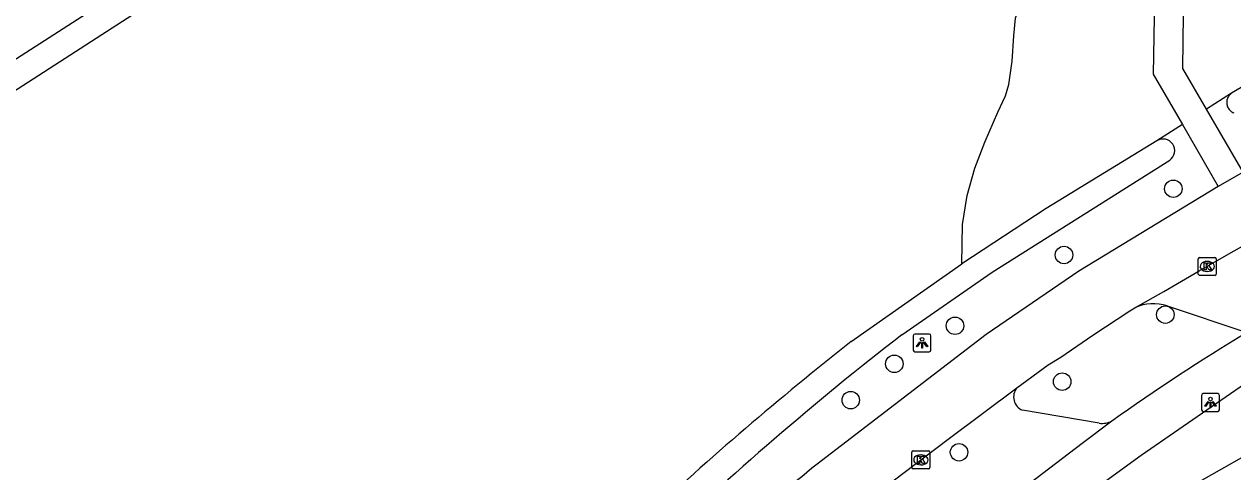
# Model space of a CAD drawing. Extents: x 158474 to 159560, y 388525 to 389605.
# Drawn here: x 159261 to 159328.6, y 389201.6 to 389226.6 of the extents above; entities that cross this region are included whole.
import ezdxf

# ---------------------------------------------------------------- set-up
doc = ezdxf.new("R2010")
doc.units = 0
for name, color, linetype in [('IMGEO_Berm_groen', 7, 'Continuous'), ('IMGEO_Boom', 7, 'Continuous'), ('IMGEO_Fietspad_gesloten', 7, 'Continuous'), ('IMGEO_Groenvoorziening', 7, 'Continuous'), ('IMGEO_Kolk', 7, 'Continuous'), ('IMGEO_Lichtpunt', 7, 'Continuous'), ('IMGEO_Pand', 7, 'Continuous'), ('IMGEO_Parkeervlak_open', 7, 'Continuous'), ('IMGEO_Voetpad_halfverhard', 7, 'Continuous'), ('IMGEO_Voetpad_open', 7, 'Continuous'), ('IMGEO_Waterloop', 7, 'Continuous')]:
    doc.layers.add(name, color=color, linetype=linetype)

msp = doc.modelspace()

# ---------------------------------------------------------------- linework, layer by layer
at = {"layer": 'IMGEO_Berm_groen'}
msp.add_lwpolyline([(159325.81, 389221.021), (159324.387, 389220.114)], dxfattribs=at)
at = {"layer": 'IMGEO_Boom'}
for centre in [(159325.303, 389217.434), (159319.187, 389213.73), (159324.858, 389210.397), (159313.086, 389209.773), (159309.693, 389207.647), (159319.085, 389206.644), (159307.252, 389205.614), (159313.313, 389202.7)]:
    msp.add_circle(centre, 0.489, dxfattribs=at)
at = {"layer": 'IMGEO_Fietspad_gesloten'}
for points in [[(159329.213, 389218.359), (159327.815, 389217.564)], [(159327.815, 389217.564), (159320.015, 389212.823), (159314.834, 389209.287), (159305.368, 389202.036)], [(159323.153, 389210.776), (159324.77, 389211.686), (159326.76, 389212.836), (159328.415, 389213.786), (159329.765, 389214.567)], [(159316.552, 389206.296), (159318.297, 389207.596), (159319.016, 389208.018), (159320.801, 389209.252), (159322.866, 389210.614), (159323.153, 389210.776)], [(159307.357, 389199.198), (159309.628, 389201.106), (159312.71, 389203.433), (159316.552, 389206.296)]]:
    msp.add_lwpolyline(points, dxfattribs=at)
msp.add_arc((159377.832, 389112.425), 115.244, 128.96071, 134.85192, dxfattribs=at)
at = {"layer": 'IMGEO_Groenvoorziening'}
for points in [[(159313.466, 389213.241), (159313.513, 389215.441), (159313.774, 389217.063), (159314.188, 389218.58), (159314.759, 389220.046), (159315.488, 389221.714), (159315.909, 389222.632), (159316.102, 389223.262), (159316.286, 389224.563), (159316.38, 389225.987), (159316.466, 389226.977), (159316.713, 389227.701), (159317.35, 389228.654), (159317.926, 389229.158), (159320.483, 389230.886), (159321.607, 389231.296), (159322.792, 389231.457), (159324.298, 389231.291)], [(159328.569, 389222.779), (159327.164, 389221.884)]]:
    msp.add_lwpolyline(points, dxfattribs=at)
at = {"layer": 'IMGEO_Kolk'}
for p, q in [((159326.703, 389212.666), (159326.703, 389213.518)), ((159326.778, 389213.592), (159327.63, 389213.592)), ((159327.191, 389213.372), (159327.216, 389213.372)), ((159327.704, 389213.518), (159327.704, 389212.666)), ((159327.63, 389212.592), (159326.778, 389212.592)), ((159327.214, 389212.812), (159327.189, 389212.812)), ((159310.675, 389201.85), (159310.675, 389202.702)), ((159310.75, 389202.776), (159311.602, 389202.776)), ((159311.163, 389202.556), (159311.188, 389202.556)), ((159311.676, 389202.702), (159311.676, 389201.85)), ((159311.602, 389201.776), (159310.75, 389201.776)), ((159311.186, 389201.996), (159311.161, 389201.996))]:
    msp.add_line(p, q, dxfattribs=at)
for points in [[(159326.703, 389212.666), (159326.703, 389213.518)], [(159326.778, 389213.592), (159327.63, 389213.592)], [(159327.024, 389213.292), (159327.147, 389213.292), (159327.147, 389213.141), (159327.277, 389213.292), (159327.441, 389213.292), (159327.295, 389213.141), (159327.448, 389212.892), (159327.296, 389212.892), (159327.211, 389213.056), (159327.147, 389212.989), (159327.147, 389212.892), (159327.024, 389212.892), (159327.024, 389213.292)], [(159327.704, 389213.518), (159327.704, 389212.666)], [(159327.63, 389212.592), (159326.778, 389212.592)], [(159310.675, 389201.85), (159310.675, 389202.702)], [(159310.75, 389202.776), (159311.602, 389202.776)], [(159310.996, 389202.476), (159311.119, 389202.476), (159311.119, 389202.325), (159311.249, 389202.476), (159311.413, 389202.476), (159311.267, 389202.325), (159311.42, 389202.076), (159311.268, 389202.076), (159311.183, 389202.24), (159311.119, 389202.173), (159311.119, 389202.076), (159310.996, 389202.076), (159310.996, 389202.476)], [(159311.676, 389202.702), (159311.676, 389201.85)], [(159311.602, 389201.776), (159310.75, 389201.776)]]:
    msp.add_lwpolyline(points, dxfattribs=at)
for centre, start, end in [((159326.78, 389213.516), 91.55205, 178.44795), ((159326.78, 389213.516), 91.55205, 178.44795), ((159327.628, 389213.516), 1.55205, 88.44795), ((159327.628, 389213.516), 1.55205, 88.44795), ((159326.78, 389212.668), 181.55205, 268.44795), ((159326.78, 389212.668), 181.55205, 268.44795), ((159327.628, 389212.668), 271.55205, 358.44795), ((159327.628, 389212.668), 271.55205, 358.44795), ((159310.752, 389202.7), 91.55205, 178.44795), ((159310.752, 389202.7), 91.55205, 178.44795), ((159311.6, 389202.7), 1.55205, 88.44795), ((159311.6, 389202.7), 1.55205, 88.44795), ((159310.752, 389201.852), 181.55205, 268.44795), ((159310.752, 389201.852), 181.55205, 268.44795), ((159311.6, 389201.852), 271.55205, 358.44795), ((159311.6, 389201.852), 271.55205, 358.44795)]:
    msp.add_arc(centre, 0.0765, start, end, dxfattribs=at)
for centre, major_axis, ratio, start_param, end_param in [((159327.19, 389213.092), (-0.387, 0.002), 0.722429, 4.712389, 7.853982), ((159327.215, 389213.092), (-0.39, 0.002), 0.717154, 1.570796, 4.712389), ((159311.162, 389202.276), (-0.387, 0.002), 0.722429, 4.712389, 7.853982), ((159311.187, 389202.276), (-0.39, 0.002), 0.717154, 1.570796, 4.712389)]:
    msp.add_ellipse(centre, major_axis=major_axis, ratio=ratio, start_param=start_param, end_param=end_param, dxfattribs=at)
at = {"layer": 'IMGEO_Lichtpunt'}
for p, q in [((159310.746, 389209.217), (159310.746, 389208.41)), ((159310.746, 389209.217), (159310.746, 389208.41)), ((159311.648, 389209.312), (159310.84, 389209.312)), ((159311.648, 389209.312), (159310.84, 389209.312)), ((159311.742, 389208.41), (159311.742, 389209.217)), ((159311.742, 389208.41), (159311.742, 389209.217)), ((159310.84, 389208.316), (159311.648, 389208.316)), ((159310.84, 389208.316), (159311.648, 389208.316)), ((159326.887, 389205.882), (159326.887, 389205.075)), ((159326.887, 389205.882), (159326.887, 389205.075)), ((159327.789, 389205.977), (159326.981, 389205.977)), ((159327.789, 389205.977), (159326.981, 389205.977)), ((159327.883, 389205.075), (159327.883, 389205.882)), ((159327.883, 389205.075), (159327.883, 389205.882)), ((159326.981, 389204.981), (159327.789, 389204.981)), ((159326.981, 389204.981), (159327.789, 389204.981))]:
    msp.add_line(p, q, dxfattribs=at)
for points in [[(159311.12, 389208.881), (159311.159, 389208.853), (159310.971, 389208.591), (159310.933, 389208.618), (159311.12, 389208.881)], [(159311.222, 389208.833), (159311.269, 389208.833), (159311.269, 389208.511), (159311.222, 389208.511), (159311.222, 389208.833)], [(159311.332, 389208.853), (159311.37, 389208.88), (159311.557, 389208.618), (159311.518, 389208.59), (159311.332, 389208.853)], [(159327.261, 389205.546), (159327.3, 389205.518), (159327.112, 389205.256), (159327.074, 389205.283), (159327.261, 389205.546)], [(159327.363, 389205.498), (159327.41, 389205.498), (159327.41, 389205.176), (159327.363, 389205.176), (159327.363, 389205.498)], [(159327.473, 389205.518), (159327.511, 389205.545), (159327.698, 389205.283), (159327.659, 389205.255), (159327.473, 389205.518)]]:
    msp.add_lwpolyline(points, dxfattribs=at)
for centre in [(159311.245, 389209.015), (159327.386, 389205.68)]:
    msp.add_circle(centre, 0.0994, dxfattribs=at)
for centre, start, end in [((159310.84, 389209.217), 90, 180), ((159310.84, 389209.217), 90, 180), ((159311.648, 389209.217), 0, 90), ((159311.648, 389209.217), 0, 90), ((159310.84, 389208.41), 180, 270), ((159310.84, 389208.41), 180, 270), ((159311.648, 389208.41), 270, 0), ((159311.648, 389208.41), 270, 360), ((159326.981, 389205.882), 90, 180), ((159326.981, 389205.882), 90, 180), ((159327.789, 389205.882), 0, 90), ((159327.789, 389205.882), 0, 90), ((159326.981, 389205.075), 180, 270), ((159326.981, 389205.075), 180, 270), ((159327.789, 389205.075), 270, 0), ((159327.789, 389205.075), 270, 360)]:
    msp.add_arc(centre, 0.0946, start, end, dxfattribs=at)
at = {"layer": 'IMGEO_Pand'}
msp.add_lwpolyline([(159325.781, 389200.5), (159331.513, 389203.743)], dxfattribs=at)
at = {"layer": 'IMGEO_Parkeervlak_open'}
for points in [[(159324.958, 389210.879), (159329.415, 389209.396)], [(159321.16, 389204.32), (159316.861, 389205.052)]]:
    msp.add_lwpolyline(points, dxfattribs=at)
for centre, radius, start, end in [((159324.182, 389208.609), 2.399, 71.13188, 115.40005), ((159317.156, 389205.786), 0.791, 139.78724, 248.11179), ((159321.282, 389205.727), 1.413, 265.03335, 294.31337)]:
    msp.add_arc(centre, radius, start, end, dxfattribs=at)
at = {"layer": 'IMGEO_Voetpad_halfverhard'}
for points in [[(159322.764, 389254.244), (159309.989, 389254.839), (159302.485, 389250), (159259.762, 389222.449), (159258.45, 389221.604)], [(159289.439, 389243.264), (159242.845, 389213.328)], [(159324.298, 389231.291), (159324.17, 389223.848), (159325.81, 389221.021)], [(159327.164, 389221.884), (159325.839, 389224.162), (159325.886, 389228.708)], [(159329.213, 389218.359), (159327.164, 389221.884)], [(159325.81, 389221.021), (159327.815, 389217.564)]]:
    msp.add_lwpolyline(points, dxfattribs=at)
at = {"layer": 'IMGEO_Voetpad_open'}
for points in [[(159317.294, 389198.026), (159323.504, 389202.542), (159329.824, 389206.904), (159335.064, 389210.249), (159367.296, 389228.61), (159367.908, 389227.622), (159371.94, 389229.991), (159373.113, 389227.895), (159375.831, 389229.356)], [(159321.864, 389204.44), (159320.2, 389203.186), (159311.081, 389196.234)]]:
    msp.add_lwpolyline(points, dxfattribs=at)
msp.add_arc((159391.443, 389106.659), 120.01, 121.12178, 125.43496, dxfattribs=at)
at = {"layer": 'IMGEO_Waterloop'}
for points in [[(159337.511, 389228.059), (159328.569, 389222.779)], [(159328.569, 389222.779), (159328.525, 389222.747), (159328.485, 389222.711), (159328.448, 389222.672), (159328.414, 389222.63), (159328.384, 389222.585), (159328.358, 389222.537), (159328.336, 389222.488), (159328.318, 389222.436), (159328.305, 389222.384), (159328.297, 389222.33), (159328.293, 389222.276), (159328.294, 389222.222), (159328.3, 389222.168), (159328.31, 389222.115), (159328.324, 389222.063), (159328.344, 389222.013), (159328.367, 389221.964), (159328.395, 389221.917), (159328.426, 389221.873), (159328.462, 389221.832), (159328.5, 389221.794), (159328.542, 389221.76), (159328.587, 389221.729), (159328.634, 389221.702), (159328.683, 389221.68)], [(159324.387, 389220.114), (159318.179, 389216.333), (159313.466, 389213.241)], [(159310.11, 389209.274), (159315.164, 389212.778), (159325.114, 389219.038)], [(159307.283, 389208.892), (159313.466, 389213.241)]]:
    msp.add_lwpolyline(points, dxfattribs=at)
for centre, radius, start, end in [((159324.732, 389219.563), 0.65, 306.04944, 122.04045), ((159417.568, 389070.468), 175.54, 127.74543, 133.76913), ((159419.323, 389066.371), 181.287, 128.17207, 133.01836)]:
    msp.add_arc(centre, radius, start, end, dxfattribs=at)

doc.saveas('drawing.dxf')
